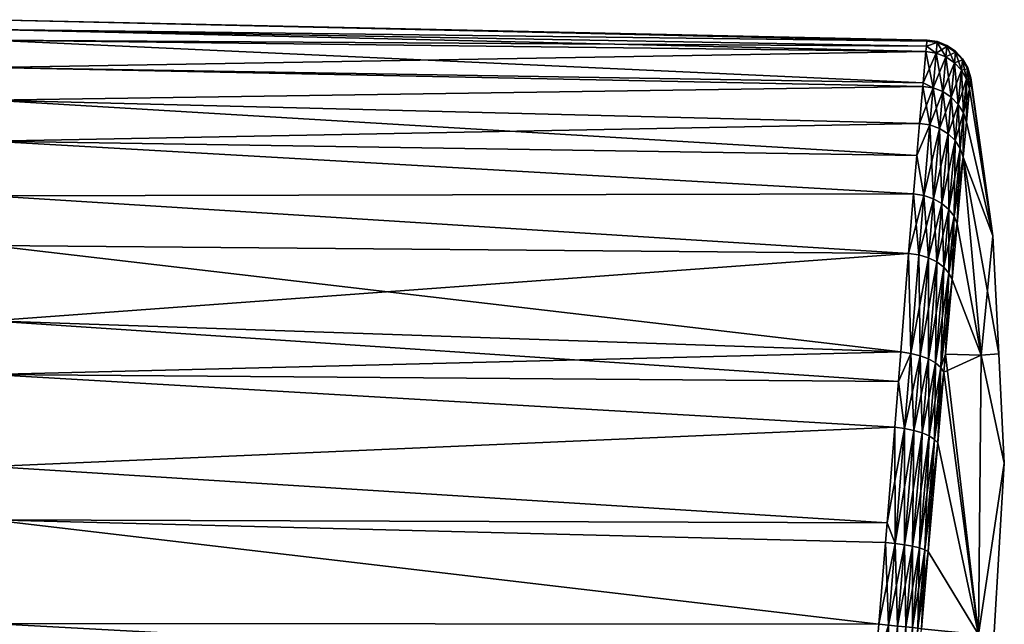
# Model space of a CAD drawing. Extents: x -0.061 to 0.061, y -0.223 to 0.032.
# Tile 656 of 656: x 0.034 to 0.061, y 0 to 0.017. Entities that reach past the tile are written whole.
import ezdxf

# ---------------------------------------------------------------- set-up
doc = ezdxf.new("R2010")
doc.units = 0
doc.layers.add('mesh', color=7, linetype='CONTINUOUS')

msp = doc.modelspace()

# ---------------------------------------------------------------- meshes
at = {"layer": 'mesh'}
mesh = msp.add_polyface(dxfattribs=at)
corners = [(0.033403, 0.007086, 0.09297), (0.058111, 0.006897, 0.093362), (0.058175, 0.007698, 0.093726), (0.058012, 0.005648, 0.092793), (0.033403, 0.013442, 0.098242), (0.058612, 0.013045, 0.098528), (0.058687, 0.013923, 0.09972), (0.058524, 0.012, 0.09711), (0.033403, 0.016477, 0.10592), (0.058877, 0.016027, 0.105976), (0.058891, 0.016164, 0.107034), (0.033403, 0.015444, 0.10189), (0.058784, 0.01503, 0.102049), (0.058862, 0.015878, 0.104821), (0.058775, 0.014931, 0.101723), (0.033403, 0.015444, 0.11411), (0.058784, 0.01503, 0.113951), (0.058775, 0.014931, 0.114277), (0.033403, 0.016477, 0.11008), (0.058877, 0.016027, 0.110024), (0.058862, 0.015878, 0.111179), (0.058891, 0.016164, 0.108966), (0.033403, 0.013442, 0.117758), (0.058612, 0.013045, 0.117472), (0.058524, 0.012, 0.11889), (0.033403, 0.007086, 0.12303), (0.058111, 0.006897, 0.122638), (0.058012, 0.005648, 0.123207), (0.033403, 0.004578, 0.091891), (0.057805, 0.003039, 0.092104), (0.033403, 0.003129, 0.091675), (0.033403, 0.011949, 0.096265), (0.05839, 0.010381, 0.09555), (0.033403, 0.010597, 0.095205), (0.033403, 0.008548, 0.093598), (0.033403, 0.014554, 0.099714), (0.033403, 0.016747, 0.108), (0.058894, 0.016192, 0.108), (0.033403, 0.01619, 0.103714), (0.033403, 0.014554, 0.116286), (0.033403, 0.01619, 0.112286), (0.033403, 0.011949, 0.119735), (0.058687, 0.013923, 0.11628), (0.033403, 0.004578, 0.124109), (0.057805, 0.003039, 0.123896), (0.033403, 0.003129, 0.124325), (0.033403, 0.008548, 0.122402), (0.058175, 0.007698, 0.122274), (0.033403, 0.010597, 0.120795), (0.05839, 0.010381, 0.12045), (0.033403, 0.000303, 0.091255), (0.033272, 0.00457, 0.124082)]
mesh.append_faces([[corners[k] for k in face] for face in [(0, 1, 2, 2), (3, 1, 0, 0), (4, 5, 6, 6), (7, 5, 4, 4), (8, 9, 10, 10), (11, 12, 13, 13), (14, 12, 11, 11), (15, 16, 17, 17), (18, 19, 20, 20), (21, 19, 18, 18), (22, 23, 24, 24), (25, 26, 27, 27), (28, 3, 0, 0), (28, 29, 3, 3), (30, 29, 28, 28), (31, 7, 4, 4), (31, 32, 7, 7), (33, 32, 31, 31), (34, 32, 33, 33), (34, 2, 32, 32), (0, 2, 34, 34), (35, 14, 11, 11), (35, 6, 14, 14), (4, 6, 35, 35), (18, 36, 21, 21), (36, 37, 21, 21), (36, 10, 37, 37), (8, 10, 36, 36), (38, 9, 8, 8), (38, 13, 9, 9), (11, 13, 38, 38), (15, 17, 39, 39), (40, 16, 15, 15), (40, 20, 16, 16), (18, 20, 40, 40), (22, 24, 41, 41), (39, 23, 22, 22), (39, 42, 23, 23), (17, 42, 39, 39), (43, 44, 45, 45), (43, 27, 44, 44), (25, 27, 43, 43), (46, 26, 25, 25), (46, 47, 26, 26), (48, 47, 46, 46), (48, 49, 47, 47), (41, 49, 48, 48), (24, 49, 41, 41), (43, 46, 25, 25), (41, 39, 22, 22), (41, 48, 46, 46), (40, 36, 18, 18), (40, 15, 39, 39), (38, 8, 36, 36), (35, 11, 38, 38), (31, 4, 35, 35), (34, 33, 31, 31), (28, 0, 34, 34), (50, 30, 28, 28), (43, 51, 46, 46)]])
mesh = msp.add_polyface(dxfattribs=at)
corners = [(0.060081, 0.015163, 0.108), (0.06, 0.015433, 0.108), (0.059997, 0.015405, 0.107072), (0.059861, 0.015679, 0.108), (0.059858, 0.015651, 0.107058), (0.05967, 0.015887, 0.108), (0.059667, 0.015859, 0.107047), (0.059436, 0.016047, 0.108), (0.059433, 0.016019, 0.107039), (0.059173, 0.016151, 0.108), (0.05917, 0.016122, 0.107035), (0.058891, 0.016164, 0.107034), (0.058894, 0.016192, 0.108), (0.058877, 0.016027, 0.105976), (0.059142, 0.015836, 0.104824), (0.058862, 0.015878, 0.104821), (0.060078, 0.015135, 0.107087), (0.05997, 0.015128, 0.104948), (0.06005, 0.014861, 0.104999), (0.058784, 0.01503, 0.102049), (0.059056, 0.014888, 0.10173), (0.05983, 0.01537, 0.104902), (0.059639, 0.015575, 0.104865), (0.059406, 0.015734, 0.104839), (0.059553, 0.014636, 0.101815), (0.059319, 0.014788, 0.101761), (0.05917, 0.016122, 0.108965), (0.059433, 0.016019, 0.108961), (0.059667, 0.015859, 0.108953), (0.059858, 0.015651, 0.108942), (0.058862, 0.015878, 0.111179), (0.059056, 0.014888, 0.11427), (0.058784, 0.01503, 0.113951), (0.059142, 0.015836, 0.111176), (0.058877, 0.016027, 0.110024), (0.058891, 0.016164, 0.108966), (0.059997, 0.015405, 0.108928), (0.060078, 0.015135, 0.108913), (0.05997, 0.015128, 0.111052), (0.059406, 0.015734, 0.111161), (0.059319, 0.014788, 0.114239), (0.059639, 0.015575, 0.111135), (0.05983, 0.01537, 0.111098), (0.059553, 0.014636, 0.114185)]
mesh.append_faces([[corners[k] for k in face] for face in [(0, 1, 2, 2), (1, 3, 4, 4), (3, 5, 6, 6), (5, 7, 8, 8), (7, 9, 10, 10), (11, 9, 12, 12), (11, 10, 9, 9), (13, 10, 11, 11), (13, 14, 10, 10), (15, 14, 13, 13), (2, 16, 0, 0), (17, 18, 2, 2), (19, 14, 15, 15), (19, 20, 14, 14), (4, 2, 1, 1), (4, 17, 2, 2), (21, 17, 4, 4), (6, 4, 3, 3), (6, 21, 4, 4), (22, 21, 6, 6), (8, 6, 5, 5), (8, 22, 6, 6), (23, 22, 8, 8), (23, 24, 22, 22), (25, 24, 23, 23), (10, 8, 7, 7), (10, 23, 8, 8), (14, 23, 10, 10), (14, 25, 23, 23), (20, 25, 14, 14), (26, 9, 7, 7), (27, 7, 5, 5), (28, 5, 3, 3), (29, 3, 1, 1), (30, 31, 32, 32), (30, 33, 31, 31), (34, 33, 30, 30), (34, 26, 33, 33), (35, 26, 34, 34), (35, 9, 26, 26), (12, 9, 35, 35), (36, 37, 38, 38), (36, 0, 37, 37), (1, 0, 36, 36), (27, 26, 7, 7), (27, 33, 26, 26), (39, 33, 27, 27), (39, 31, 33, 33), (40, 31, 39, 39), (28, 27, 5, 5), (28, 39, 27, 27), (41, 39, 28, 28), (41, 40, 39, 39), (29, 28, 3, 3), (29, 41, 28, 28), (42, 41, 29, 29), (42, 43, 41, 41), (36, 29, 1, 1), (36, 42, 29, 29), (38, 42, 36, 36)]])
mesh = msp.add_polyface(dxfattribs=at)
corners = [(0.060688, 0.010861, 0.108), (0.060081, 0.015163, 0.108), (0.060078, 0.015135, 0.107087), (0.06005, 0.014861, 0.104999), (0.059997, 0.015405, 0.107072), (0.05997, 0.015128, 0.104948), (0.059963, 0.013958, 0.102082), (0.059883, 0.01421, 0.10198), (0.058775, 0.014931, 0.101723), (0.059056, 0.014888, 0.10173), (0.058784, 0.01503, 0.102049), (0.058967, 0.013881, 0.09973), (0.058687, 0.013923, 0.09972), (0.058612, 0.013045, 0.098528), (0.058802, 0.011958, 0.097125), (0.05983, 0.01537, 0.104902), (0.059744, 0.01444, 0.101889), (0.059794, 0.01324, 0.100063), (0.059655, 0.013456, 0.099943), (0.059627, 0.011395, 0.097567), (0.059639, 0.015575, 0.104865), (0.059553, 0.014636, 0.101815), (0.059464, 0.013641, 0.099844), (0.059488, 0.011582, 0.097409), (0.059319, 0.014788, 0.101761), (0.05923, 0.013785, 0.099772), (0.059297, 0.011744, 0.097279), (0.059064, 0.011871, 0.097182), (0.05997, 0.015128, 0.111052), (0.06005, 0.014861, 0.111001), (0.059883, 0.01421, 0.11402), (0.060078, 0.015135, 0.108913), (0.059056, 0.014888, 0.11427), (0.058775, 0.014931, 0.114277), (0.058784, 0.01503, 0.113951), (0.058687, 0.013923, 0.11628), (0.058967, 0.013881, 0.11627), (0.058612, 0.013045, 0.117472), (0.058802, 0.011958, 0.118875), (0.059963, 0.013958, 0.113918), (0.059319, 0.014788, 0.114239), (0.05923, 0.013785, 0.116228), (0.059064, 0.011871, 0.118818), (0.059553, 0.014636, 0.114185), (0.059639, 0.015575, 0.111135), (0.059464, 0.013641, 0.116156), (0.059744, 0.01444, 0.114111), (0.05983, 0.01537, 0.111098), (0.059655, 0.013456, 0.116057), (0.059297, 0.011744, 0.118721), (0.059794, 0.01324, 0.115937), (0.059488, 0.011582, 0.118591), (0.059874, 0.013004, 0.100198), (0.059874, 0.013004, 0.115802)]
mesh.append_faces([[corners[k] for k in face] for face in [(0, 1, 2, 2), (3, 0, 2, 2), (4, 3, 2, 2), (5, 6, 3, 3), (7, 6, 5, 5), (8, 9, 10, 10), (8, 11, 9, 9), (12, 11, 8, 8), (13, 11, 12, 12), (13, 14, 11, 11), (15, 7, 5, 5), (16, 7, 15, 15), (16, 17, 7, 7), (18, 17, 16, 16), (18, 19, 17, 17), (20, 16, 15, 15), (21, 16, 20, 20), (21, 18, 16, 16), (22, 18, 21, 21), (22, 23, 18, 18), (24, 22, 21, 21), (25, 22, 24, 24), (25, 26, 22, 22), (27, 26, 25, 25), (9, 25, 24, 24), (11, 25, 9, 9), (11, 27, 25, 25), (14, 27, 11, 11), (28, 29, 30, 30), (28, 31, 29, 29), (32, 33, 34, 34), (32, 35, 33, 33), (36, 35, 32, 32), (36, 37, 35, 35), (38, 37, 36, 36), (29, 39, 30, 30), (40, 36, 32, 32), (41, 36, 40, 40), (41, 38, 36, 36), (42, 38, 41, 41), (43, 40, 44, 44), (43, 41, 40, 40), (45, 41, 43, 43), (45, 42, 41, 41), (46, 43, 47, 47), (46, 45, 43, 43), (48, 45, 46, 46), (48, 49, 45, 45), (28, 46, 47, 47), (30, 46, 28, 28), (30, 48, 46, 46), (50, 48, 30, 30), (50, 51, 48, 48), (31, 1, 0, 0), (0, 29, 31, 31), (0, 39, 29, 29), (7, 52, 6, 6), (17, 52, 7, 7), (30, 53, 50, 50), (30, 39, 53, 53)]])
mesh = msp.add_polyface(dxfattribs=at)
corners = [(0.059709, 0.011191, 0.097745), (0.059573, 0.009667, 0.096277), (0.060371, 0.007613, 0.100304), (0.06005, 0.014861, 0.104999), (0.059963, 0.013958, 0.102082), (0.060688, 0.010861, 0.108), (0.059627, 0.011395, 0.097567), (0.059794, 0.01324, 0.100063), (0.058524, 0.012, 0.09711), (0.058802, 0.011958, 0.097125), (0.058612, 0.013045, 0.098528), (0.058667, 0.01034, 0.09557), (0.05949, 0.009844, 0.096076), (0.059488, 0.011582, 0.097409), (0.059655, 0.013456, 0.099943), (0.05935, 0.010007, 0.095896), (0.059266, 0.007277, 0.094328), (0.059297, 0.011744, 0.097279), (0.059464, 0.013641, 0.099844), (0.059159, 0.010148, 0.095747), (0.059124, 0.0074, 0.094124), (0.059064, 0.011871, 0.097182), (0.058928, 0.010261, 0.095636), (0.058934, 0.007508, 0.093956), (0.058705, 0.007596, 0.093829), (0.058447, 0.00766, 0.093752), (0.059627, 0.011395, 0.118433), (0.059709, 0.011191, 0.118255), (0.05949, 0.009844, 0.119924), (0.058802, 0.011958, 0.118875), (0.058524, 0.012, 0.11889), (0.058612, 0.013045, 0.117472), (0.059064, 0.011871, 0.118818), (0.058667, 0.01034, 0.12043), (0.058928, 0.010261, 0.120364), (0.058447, 0.00766, 0.122248), (0.058705, 0.007596, 0.122171), (0.059297, 0.011744, 0.118721), (0.059464, 0.013641, 0.116156), (0.059159, 0.010148, 0.120253), (0.059488, 0.011582, 0.118591), (0.059655, 0.013456, 0.116057), (0.05935, 0.010007, 0.120104), (0.058934, 0.007508, 0.122044), (0.059794, 0.01324, 0.115937), (0.059124, 0.0074, 0.121876), (0.059573, 0.009667, 0.119723), (0.060371, 0.007613, 0.115696), (0.059874, 0.013004, 0.100198), (0.05839, 0.010381, 0.09555), (0.058175, 0.007698, 0.093726), (0.059874, 0.013004, 0.115802), (0.05839, 0.010381, 0.12045), (0.058175, 0.007698, 0.122274), (0.060848, 0.00765, 0.108), (0.059963, 0.013958, 0.113918)]
mesh.append_faces([[corners[k] for k in face] for face in [(0, 1, 2, 2), (3, 4, 5, 5), (6, 0, 7, 7), (6, 1, 0, 0), (8, 9, 10, 10), (8, 11, 9, 9), (6, 12, 1, 1), (13, 6, 14, 14), (13, 12, 6, 6), (15, 12, 13, 13), (15, 16, 12, 12), (17, 13, 18, 18), (17, 15, 13, 13), (19, 15, 17, 17), (19, 20, 15, 15), (21, 19, 17, 17), (22, 19, 21, 21), (22, 23, 19, 19), (24, 23, 22, 22), (9, 22, 21, 21), (11, 22, 9, 9), (11, 24, 22, 22), (25, 24, 11, 11), (26, 27, 28, 28), (29, 30, 31, 31), (32, 33, 29, 29), (34, 33, 32, 32), (34, 35, 33, 33), (36, 35, 34, 34), (37, 32, 38, 38), (37, 34, 32, 32), (39, 34, 37, 37), (39, 36, 34, 34), (40, 37, 41, 41), (40, 39, 37, 37), (42, 39, 40, 40), (42, 43, 39, 39), (26, 40, 44, 44), (26, 42, 40, 40), (28, 42, 26, 26), (28, 45, 42, 42), (27, 46, 28, 28), (47, 46, 27, 27), (2, 48, 0, 0), (5, 48, 2, 2), (5, 4, 48, 48), (7, 0, 48, 48), (49, 11, 8, 8), (49, 25, 11, 11), (50, 25, 49, 49), (26, 51, 27, 27), (44, 51, 26, 26), (29, 52, 30, 30), (33, 52, 29, 29), (35, 52, 33, 33), (35, 53, 52, 52), (51, 5, 54, 54), (51, 55, 5, 5), (47, 51, 54, 54), (27, 51, 47, 47)]])
mesh = msp.add_polyface(dxfattribs=at)
corners = [(0.011928, -0.092105, 0.285532), (0.017558, 0.014311, 0.276684), (0.01518, -0.094421, 0.283593), (0.046193, -0.06681, 0.104593), (0.046181, -0.066655, 0.104579), (0.039335, -0.067009, 0.104347), (0.046812, -0.066623, 0.1046), (0.038395, -0.067261, 0.111218), (0.038372, -0.067034, 0.104623), (0.038372, -0.067033, 0.111377), (0.038389, -0.067198, 0.104655), (0.038403, -0.067342, 0.104739), (0.038414, -0.067451, 0.104867), (0.038393, -0.067239, 0.111328), (0.038688, -0.067136, 0.104338), (0.03868, -0.067009, 0.104324), (0.046204, -0.06694, 0.104629), (0.038696, -0.067272, 0.104376), (0.046213, -0.067065, 0.104688), (0.038703, -0.067389, 0.104431), (0.038714, -0.067602, 0.104609), (0.046221, -0.06718, 0.10477), (0.053709, -0.065689, 0.104835), (0.038709, -0.067503, 0.111489), (0.046221, -0.06718, 0.11123), (0.046227, -0.067278, 0.11113), (0.046213, -0.067065, 0.111312), (0.0387, -0.067337, 0.111597), (0.046204, -0.06694, 0.111371), (0.038689, -0.067144, 0.111661), (0.046193, -0.06681, 0.111407), (0.046182, -0.066681, 0.111421), (0.03868, -0.067009, 0.111676), (0.053683, -0.065563, 0.111184), (0.053709, -0.065689, 0.111165), (0.038407, -0.067306, 0.104634), (0.03847, -0.067359, 0.104532), (0.038567, -0.067274, 0.104404), (0.038575, -0.06739, 0.10446), (0.038461, -0.067256, 0.104481), (0.038558, -0.067151, 0.104367), (0.038451, -0.067146, 0.104448), (0.03849, -0.067027, 0.104386), (0.038403, -0.067034, 0.104491), (0.038422, -0.067452, 0.111241), (0.038414, -0.067452, 0.111132), (0.038428, -0.067291, 0.111443), (0.038571, -0.067337, 0.111569), (0.03844, -0.067423, 0.111355), (0.038414, -0.06714, 0.111496), (0.0385, -0.067151, 0.111598), (0.038403, -0.067034, 0.111509), (0.038489, -0.067027, 0.111614)]
mesh.append_faces([[corners[k] for k in face] for face in [(0, 1, 2, 2), (3, 4, 5, 5), (6, 4, 3, 3), (7, 8, 9, 9), (10, 8, 7, 7), (7, 11, 10, 10), (7, 12, 11, 11), (7, 9, 13, 13), (14, 5, 15, 15), (14, 3, 5, 5), (14, 16, 3, 3), (17, 16, 14, 14), (17, 18, 16, 16), (19, 18, 17, 17), (18, 20, 21, 21), (22, 3, 16, 16), (23, 24, 25, 25), (23, 26, 24, 24), (27, 26, 23, 23), (27, 28, 26, 26), (29, 28, 27, 27), (29, 30, 28, 28), (31, 29, 32, 32), (31, 30, 29, 29), (31, 33, 30, 30), (30, 34, 28, 28), (35, 11, 36, 36), (10, 11, 35, 35), (37, 19, 17, 17), (37, 38, 19, 19), (36, 38, 37, 37), (10, 36, 39, 39), (10, 35, 36, 36), (40, 17, 14, 14), (40, 37, 17, 17), (40, 36, 37, 37), (41, 36, 40, 40), (41, 39, 36, 36), (8, 39, 41, 41), (8, 10, 39, 39), (42, 14, 15, 15), (42, 40, 14, 14), (43, 40, 42, 42), (43, 41, 40, 40), (8, 41, 43, 43), (44, 45, 7, 7), (13, 44, 7, 7), (46, 44, 13, 13), (47, 48, 46, 46), (49, 13, 9, 9), (49, 46, 13, 13), (50, 46, 49, 49), (50, 47, 46, 46), (29, 47, 50, 50), (29, 27, 47, 47), (51, 49, 9, 9), (52, 49, 51, 51), (52, 50, 49, 49), (32, 50, 52, 52), (32, 29, 50, 50)]])
mesh = msp.add_polyface(dxfattribs=at)
corners = [(0.060848, 0.00765, 0.108), (0.060371, 0.007613, 0.100304), (0.060997, 0.004665, 0.108), (0.060688, 0.010861, 0.108), (0.060292, 0.000003, 0.100391), (0.059352, 0.007147, 0.094555), (0.059185, 0.005219, 0.093668), (0.059395, 0.007637, 0.09489), (0.059573, 0.009667, 0.096277), (0.059266, 0.007277, 0.094328), (0.05949, 0.009844, 0.096076), (0.058111, 0.006897, 0.093362), (0.058447, 0.00766, 0.093752), (0.058175, 0.007698, 0.093726), (0.058281, 0.005614, 0.092821), (0.058012, 0.005648, 0.092793), (0.057805, 0.003039, 0.092104), (0.059096, 0.005316, 0.09343), (0.058927, 0.002263, 0.092877), (0.059124, 0.0074, 0.094124), (0.05935, 0.010007, 0.095896), (0.058953, 0.005409, 0.093216), (0.058834, 0.00231, 0.092631), (0.058934, 0.007508, 0.093956), (0.059159, 0.010148, 0.095747), (0.058763, 0.005491, 0.093038), (0.05869, 0.002358, 0.09241), (0.058705, 0.007596, 0.093829), (0.058536, 0.005561, 0.092905), (0.058501, 0.002404, 0.092226), (0.058277, 0.002445, 0.092086), (0.058447, 0.00766, 0.122248), (0.058111, 0.006897, 0.122638), (0.058175, 0.007698, 0.122274), (0.058281, 0.005614, 0.123179), (0.058012, 0.005648, 0.123207), (0.058027, 0.002481, 0.124002), (0.057805, 0.003039, 0.123896), (0.058705, 0.007596, 0.122171), (0.058536, 0.005561, 0.123095), (0.058934, 0.007508, 0.122044), (0.059159, 0.010148, 0.120253), (0.058763, 0.005491, 0.122962), (0.058277, 0.002445, 0.123914), (0.059124, 0.0074, 0.121876), (0.05935, 0.010007, 0.120104), (0.058953, 0.005409, 0.122784), (0.058501, 0.002404, 0.123774), (0.059266, 0.007277, 0.121672), (0.05949, 0.009844, 0.119924), (0.059096, 0.005316, 0.12257), (0.05869, 0.002358, 0.12359), (0.059352, 0.007147, 0.121445), (0.059185, 0.005219, 0.122332), (0.059395, 0.007637, 0.12111), (0.059573, 0.009667, 0.119723), (0.060371, 0.007613, 0.115696), (0.060292, 0.000003, 0.115609)]
mesh.append_faces([[corners[k] for k in face] for face in [(0, 1, 2, 2), (0, 3, 1, 1), (4, 5, 6, 6), (1, 7, 5, 5), (8, 7, 1, 1), (8, 9, 7, 7), (8, 10, 9, 9), (11, 12, 13, 13), (11, 14, 12, 12), (15, 14, 11, 11), (16, 14, 15, 15), (9, 5, 7, 7), (9, 6, 5, 5), (17, 6, 9, 9), (17, 18, 6, 6), (19, 9, 20, 20), (19, 17, 9, 9), (21, 17, 19, 19), (21, 22, 17, 17), (23, 19, 24, 24), (23, 21, 19, 19), (25, 21, 23, 23), (25, 26, 21, 21), (27, 25, 23, 23), (28, 25, 27, 27), (28, 29, 25, 25), (12, 28, 27, 27), (14, 28, 12, 12), (14, 30, 28, 28), (31, 32, 33, 33), (34, 32, 31, 31), (34, 35, 32, 32), (36, 35, 34, 34), (36, 37, 35, 35), (38, 34, 31, 31), (39, 34, 38, 38), (39, 36, 34, 34), (40, 38, 41, 41), (40, 39, 38, 38), (42, 39, 40, 40), (42, 43, 39, 39), (44, 40, 45, 45), (44, 42, 40, 40), (46, 42, 44, 44), (46, 47, 42, 42), (48, 44, 49, 49), (48, 46, 44, 44), (50, 46, 48, 48), (50, 51, 46, 46), (50, 52, 53, 53), (48, 52, 50, 50), (48, 54, 52, 52), (49, 54, 48, 48), (49, 55, 54, 54), (2, 56, 0, 0), (2, 57, 56, 56), (56, 54, 55, 55), (57, 54, 56, 56), (57, 52, 54, 54)]])
mesh = msp.add_polyface(dxfattribs=at)
corners = [(0.022941, 0.00625, 0.269934), (0.01983, -0.100463, 0.278538), (0.01893, -0.098811, 0.27992), (-0.002812, -0.027944, 0.241305), (-0.003533, -0.027893, 0.241348), (-0.004188, -0.125852, 0.2573), (0, -0.12621, 0.257), (0.004188, -0.125852, 0.2573), (0.002811, -0.027935, 0.241313), (0.00484, -0.027611, 0.241584), (0.003699, -0.027868, 0.241369), (0.008217, -0.090384, 0.286974), (0.006092, -0.198951, 0.292783), (0.004189, -0.089324, 0.287861), (0, -0.088966, 0.288161), (-0.000797, -0.198284, 0.293407), (-0.004189, -0.089324, 0.287861), (0.002685, -0.198414, 0.293284), (0.01518, -0.094421, 0.283593), (0.020636, 0.010542, 0.273527), (0.017848, -0.097243, 0.281232), (0.021358, -0.109415, 0.271053), (0.0244, -0.008105, 0.257917), (0.021049, -0.111222, 0.269542), (0.021461, -0.107589, 0.272579), (0.021945, -0.01498, 0.252161), (0.018929, -0.116367, 0.265239), (0.019829, -0.114715, 0.26662), (0.02064, -0.017053, 0.250425), (0.017846, -0.117934, 0.263927), (0.008215, -0.124793, 0.258187), (0.005551, -0.027451, 0.241718), (0.011926, -0.123072, 0.259628), (0.009499, -0.026195, 0.24277), (0.013843, -0.02395, 0.24465), (0.010723, -0.025721, 0.243167), (0.016592, -0.119402, 0.262699), (0.017564, -0.020825, 0.247267), (0.015178, -0.120756, 0.261566), (0.019231, -0.019029, 0.248771), (0.018651, -0.019654, 0.248247), (0.024382, 0.001593, 0.266035), (0.020539, -0.102184, 0.277099), (0.02105, -0.103957, 0.275617), (0.021358, -0.105764, 0.274105), (0.024902, -0.003255, 0.261976), (0.011928, -0.092105, 0.285532), (0.01097, -0.146878, 0.288646), (0.013961, -0.148805, 0.287033), (0.016414, -0.151152, 0.28507), (0.021954, 0.008473, 0.271795), (0.020537, -0.112995, 0.268059), (0.02295, -0.012761, 0.254018), (0.015067, -0.022988, 0.245455), (0.019553, -0.018682, 0.249061), (0.016627, -0.205271, 0.286941), (0.038743, -0.068076, 0.107466), (0.04623, -0.067443, 0.105231), (0.038719, -0.067775, 0.104964), (0.03874, -0.068032, 0.107995), (0.046666, -0.067663, 0.108), (0.046308, -0.067441, 0.110766), (0.038719, -0.067775, 0.111036), (0.038595, -0.067715, 0.104848), (0.038517, -0.067701, 0.104983), (0.038719, -0.067739, 0.104842), (0.038592, -0.067659, 0.104732), (0.038717, -0.067677, 0.104714), (0.03849, -0.067598, 0.104775), (0.03842, -0.067513, 0.110977), (0.038494, -0.067944, 0.107471), (0.038444, -0.067808, 0.107476), (0.038458, -0.067629, 0.111001), (0.038602, -0.068041, 0.107467), (0.038597, -0.06775, 0.111029), (0.03842, -0.067513, 0.105023), (0.038456, -0.0676, 0.104898), (0.038595, -0.067715, 0.111151), (0.038719, -0.067737, 0.111164), (0.038493, -0.067648, 0.111121), (0.038717, -0.067679, 0.111284), (0.038592, -0.06766, 0.111266)]
mesh.append_faces([[corners[k] for k in face] for face in [(0, 1, 2, 2), (3, 4, 5, 5), (6, 3, 5, 5), (7, 8, 6, 6), (9, 10, 7, 7), (11, 12, 13, 13), (14, 15, 16, 16), (17, 14, 13, 13), (18, 19, 20, 20), (21, 22, 23, 23), (24, 22, 21, 21), (25, 26, 27, 27), (26, 28, 29, 29), (7, 30, 31, 31), (32, 33, 30, 30), (34, 35, 32, 32), (36, 37, 38, 38), (39, 40, 36, 36), (41, 42, 1, 1), (41, 43, 42, 42), (44, 45, 24, 24), (43, 45, 44, 44), (46, 47, 11, 11), (18, 48, 46, 46), (20, 49, 18, 18), (20, 2, 49, 49), (50, 2, 20, 20), (51, 52, 27, 27), (23, 52, 51, 51), (32, 38, 53, 53), (29, 39, 36, 36), (54, 39, 29, 29), (1, 55, 2, 2), (56, 57, 58, 58), (59, 60, 56, 56), (59, 61, 60, 60), (62, 61, 59, 59), (58, 63, 64, 64), (58, 65, 63, 63), (66, 65, 67, 67), (66, 63, 65, 65), (68, 63, 66, 66), (69, 70, 71, 71), (72, 73, 70, 70), (74, 73, 72, 72), (74, 56, 73, 73), (62, 56, 74, 74), (70, 75, 71, 71), (70, 64, 76, 76), (73, 64, 70, 70), (56, 64, 73, 73), (56, 58, 64, 64), (59, 56, 62, 62), (62, 77, 78, 78), (77, 72, 79, 79), (77, 74, 72, 72), (62, 74, 77, 77), (80, 77, 81, 81), (80, 78, 77, 77)]])
mesh = msp.add_polyface(dxfattribs=at)
corners = [(0.060997, 0.004665, 0.108), (0.060292, 0.000003, 0.100391), (0.060725, 0.000052, 0.108), (0.060371, 0.007613, 0.100304), (0.058927, 0.002263, 0.092877), (0.058742, 0.000158, 0.092686), (0.059185, 0.005219, 0.093668), (0.059352, 0.007147, 0.094555), (0.057805, 0.003039, 0.092104), (0.058027, 0.002481, 0.091998), (0.058281, 0.005614, 0.092821), (0.057762, 0.002509, 0.091964), (0.057843, 0.000256, 0.091802), (0.057582, 0.00028, 0.091766), (0.057474, -0.001002, 0.091869), (0.058834, 0.00231, 0.092631), (0.059096, 0.005316, 0.09343), (0.058646, 0.000172, 0.092439), (0.058466, -0.002898, 0.092935), (0.05869, 0.002358, 0.09241), (0.058953, 0.005409, 0.093216), (0.058501, 0.000189, 0.092219), (0.058368, -0.002932, 0.092695), (0.058501, 0.002404, 0.092226), (0.058763, 0.005491, 0.093038), (0.058313, 0.00021, 0.092034), (0.058222, -0.002958, 0.092479), (0.058277, 0.002445, 0.092086), (0.058536, 0.005561, 0.092905), (0.05809, 0.000232, 0.091893), (0.058035, -0.002974, 0.092297), (0.057813, -0.002979, 0.092157), (0.058027, 0.002481, 0.124002), (0.057762, 0.002509, 0.124036), (0.057805, 0.003039, 0.123896), (0.057582, 0.00028, 0.124234), (0.057843, 0.000256, 0.124198), (0.057474, -0.001002, 0.124131), (0.058277, 0.002445, 0.123914), (0.058536, 0.005561, 0.123095), (0.05809, 0.000232, 0.124107), (0.057568, -0.002973, 0.123935), (0.058501, 0.002404, 0.123774), (0.058763, 0.005491, 0.122962), (0.058313, 0.00021, 0.123966), (0.057813, -0.002979, 0.123843), (0.05869, 0.002358, 0.12359), (0.058953, 0.005409, 0.122784), (0.058501, 0.000189, 0.123781), (0.058035, -0.002974, 0.123703), (0.058834, 0.00231, 0.123369), (0.059096, 0.005316, 0.12257), (0.058646, 0.000172, 0.123561), (0.058222, -0.002958, 0.123521), (0.058927, 0.002263, 0.123123), (0.058742, 0.000158, 0.123314), (0.059185, 0.005219, 0.122332), (0.060292, 0.000003, 0.115609), (0.058466, -0.002898, 0.123065), (0.059352, 0.007147, 0.121445), (0.060549, -0.002207, 0.109455)]
mesh.append_faces([[corners[k] for k in face] for face in [(0, 1, 2, 2), (0, 3, 1, 1), (1, 4, 5, 5), (1, 6, 4, 4), (3, 7, 1, 1), (8, 9, 10, 10), (11, 9, 8, 8), (11, 12, 9, 9), (13, 12, 11, 11), (14, 12, 13, 13), (15, 4, 16, 16), (15, 5, 4, 4), (17, 5, 15, 15), (17, 18, 5, 5), (19, 15, 20, 20), (19, 17, 15, 15), (21, 17, 19, 19), (21, 22, 17, 17), (23, 19, 24, 24), (23, 21, 19, 19), (25, 21, 23, 23), (25, 26, 21, 21), (27, 23, 28, 28), (27, 25, 23, 23), (29, 25, 27, 27), (29, 30, 25, 25), (9, 27, 10, 10), (9, 29, 27, 27), (12, 29, 9, 9), (12, 31, 29, 29), (32, 33, 34, 34), (32, 35, 33, 33), (36, 35, 32, 32), (36, 37, 35, 35), (38, 32, 39, 39), (38, 36, 32, 32), (40, 36, 38, 38), (40, 41, 36, 36), (42, 38, 43, 43), (42, 40, 38, 38), (44, 40, 42, 42), (44, 45, 40, 40), (46, 42, 47, 47), (46, 44, 42, 42), (48, 44, 46, 46), (48, 49, 44, 44), (50, 46, 51, 51), (50, 48, 46, 46), (52, 48, 50, 50), (52, 53, 48, 48), (52, 54, 55, 55), (50, 54, 52, 52), (50, 56, 54, 54), (51, 56, 50, 50), (2, 57, 0, 0), (57, 54, 56, 56), (57, 55, 54, 54), (58, 55, 57, 57), (56, 59, 57, 57), (2, 60, 57, 57)]])
mesh = msp.add_polyface(dxfattribs=at)
corners = [(0.056974, -0.00991, 0.095147), (0.056719, -0.009917, 0.095108), (0.056562, -0.011814, 0.096888), (0.05713, -0.008074, 0.093927), (0.056823, -0.008683, 0.09429), (0.056776, -0.012265, 0.09736), (0.056523, -0.012281, 0.097326), (0.057016, -0.01221, 0.097426), (0.056776, -0.012265, 0.11864), (0.056523, -0.012281, 0.118674), (0.056562, -0.011814, 0.119112), (0.056719, -0.009917, 0.120892), (0.056974, -0.00991, 0.120853), (0.056823, -0.008683, 0.12171), (0.033403, -0.012122, 0.119415), (0.033403, -0.012122, 0.096585), (0.033403, -0.008899, 0.093937), (0.056875, -0.008074, 0.093886), (0.033403, -0.001027, 0.091404), (0.05731, -0.002957, 0.092026), (0.057474, -0.001002, 0.091869), (0.033403, 0.003129, 0.091675), (0.057762, 0.002509, 0.091964), (0.057805, 0.003039, 0.092104), (0.057582, 0.00028, 0.091766), (0.033403, -0.001027, 0.124596), (0.057474, -0.001002, 0.124131), (0.05731, -0.002957, 0.123974), (0.033403, 0.003129, 0.124325), (0.057762, 0.002509, 0.124036), (0.057582, 0.00028, 0.124234), (0.057805, 0.003039, 0.123896), (0.033403, -0.008899, 0.122063), (0.033403, -0.011516, 0.095841), (0.033403, -0.008021, 0.093299), (0.057135, -0.005008, 0.092546), (0.033403, 0.000303, 0.091255), (0.033403, -0.003992, 0.091735), (0.033403, -0.005122, 0.092174), (0.033403, -0.003992, 0.124265), (0.057127, -0.005106, 0.123429), (0.033403, -0.005122, 0.123826), (0.033403, 0.000303, 0.124745), (0.033403, -0.011516, 0.120159), (0.033403, -0.008021, 0.122701), (0.056875, -0.008074, 0.122114), (0.033403, 0.004578, 0.124109), (0.033403, -0.014244, 0.099193), (0.033272, -0.003985, 0.091763), (0.033272, 0.000303, 0.091284), (0.033403, 0.004578, 0.091891), (0.033272, 0.00457, 0.091918), (0.033272, 0.000303, 0.124716), (0.033272, -0.003985, 0.124237), (0.033272, -0.008007, 0.122676), (0.033272, -0.011497, 0.120138)]
mesh.append_faces([[corners[k] for k in face] for face in [(0, 1, 2, 2), (3, 4, 1, 1), (5, 2, 6, 6), (5, 0, 2, 2), (7, 0, 5, 5), (8, 9, 10, 10), (11, 8, 10, 10), (11, 12, 8, 8), (11, 13, 12, 12), (14, 10, 9, 9), (15, 6, 2, 2), (16, 4, 17, 17), (1, 4, 16, 16), (18, 19, 20, 20), (21, 22, 23, 23), (24, 22, 21, 21), (25, 26, 27, 27), (28, 29, 30, 30), (31, 29, 28, 28), (32, 13, 11, 11), (33, 1, 16, 16), (33, 2, 1, 1), (15, 2, 33, 33), (34, 17, 35, 35), (16, 17, 34, 34), (36, 24, 21, 21), (36, 20, 24, 24), (18, 20, 36, 36), (37, 19, 18, 18), (37, 35, 19, 19), (38, 35, 37, 37), (38, 34, 35, 35), (39, 40, 41, 41), (39, 27, 40, 40), (25, 27, 39, 39), (42, 26, 25, 25), (42, 30, 26, 26), (28, 30, 42, 42), (43, 10, 14, 14), (43, 11, 10, 10), (32, 11, 43, 43), (44, 13, 32, 32), (44, 45, 13, 13), (41, 45, 44, 44), (41, 40, 45, 45), (43, 44, 32, 32), (39, 42, 25, 25), (39, 41, 44, 44), (46, 28, 42, 42), (37, 18, 36, 36), (34, 38, 37, 37), (33, 16, 34, 34), (47, 15, 33, 33), (37, 48, 34, 34), (36, 49, 37, 37), (50, 51, 36, 36), (42, 52, 46, 46), (39, 53, 42, 42), (44, 54, 39, 39), (43, 55, 44, 44)]])

doc.saveas('drawing.dxf')
